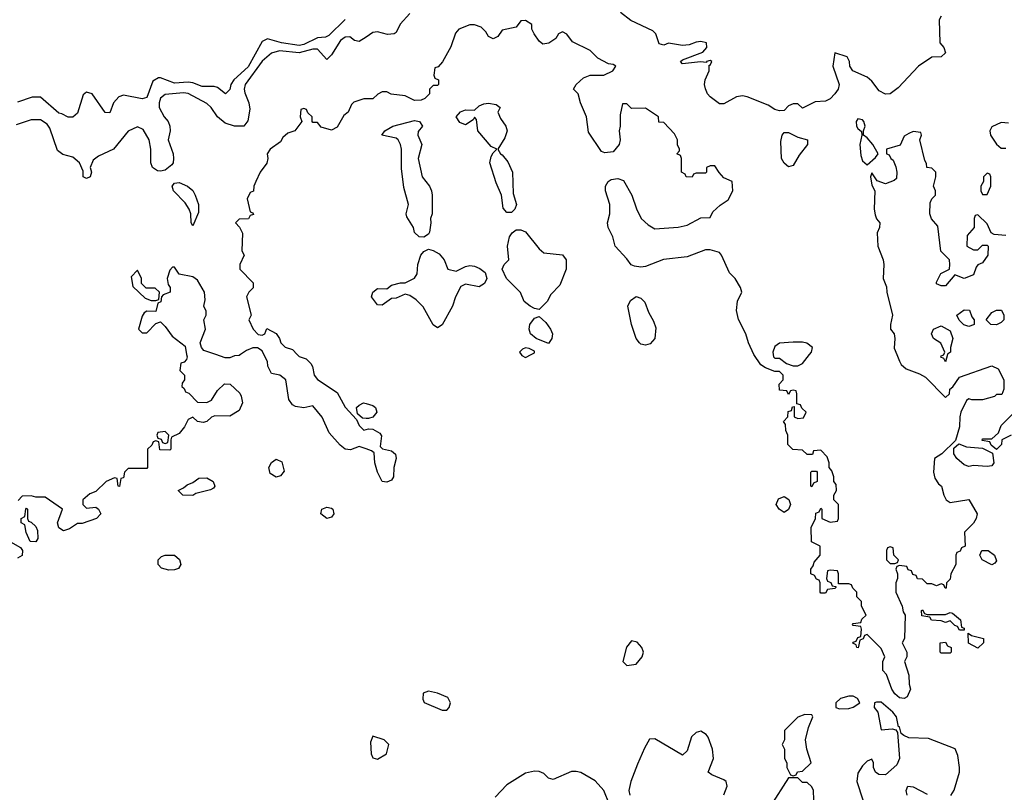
# Model space of a CAD drawing. Header units: inches. Extents: x 2380249 to 2585472, y 382747 to 546448.
# Tile 349 of 626: x 2558500 to 2562764, y 418103 to 421451. Entities that reach past the tile are written whole.
import ezdxf

# ---------------------------------------------------------------- set-up
doc = ezdxf.new("R2010")
doc.units = ezdxf.units.IN
doc.header["$MEASUREMENT"] = 0
for name, color, linetype in [('C5451', 7, 'Continuous'), ('C5452', 7, 'Continuous'), ('C5461', 7, 'Continuous'), ('C5462', 7, 'Continuous')]:
    doc.layers.add(name, color=color, linetype=linetype)

msp = doc.modelspace()

# ---------------------------------------------------------------- linework, layer by layer
at = {"layer": 'C5451', "color": 4, "elevation": 32}
for points in [[(2559222.8, 420000), (2559224.7, 419990), (2559222, 419978), (2559212.7, 419967.3), (2559198, 419962), (2559194, 419930), (2559214, 419910), (2559214, 419890), (2559203.6, 419876.4), (2559202, 419862), (2559212.7, 419852.7), (2559218, 419838), (2559232.7, 419832.7), (2559270, 419794), (2559310, 419792), (2559330, 419802), (2559356.4, 419843.6), (2559387.3, 419872.7), (2559411.6, 419871.6), (2559452.7, 419832.7), (2559459.6, 419819.6), (2559464.7, 419790), (2559450, 419758), (2559410, 419733.2), (2559345.4, 419734.6), (2559330, 419728.7), (2559310.7, 419709.3), (2559294.4, 419705.6), (2559269.3, 419709.3), (2559250, 419728), (2559230, 419718), (2559213.4, 419686.6), (2559190, 419658), (2559158, 419642), (2559154, 419630), (2559154, 419590), (2559150, 419586), (2559107.3, 419587.3), (2559102, 419622), (2559090, 419626), (2559078, 419622), (2559072.7, 419607.3), (2559054, 419590), (2559054, 419510), (2559050, 419506), (2558970, 419506), (2558954, 419490), (2558950, 419466), (2558938, 419462), (2558932.7, 419427.3), (2558926, 419430), (2558922, 419462), (2558910, 419466), (2558874, 419450), (2558830, 419406), (2558803.6, 419396.4), (2558774, 419370), (2558774, 419350), (2558790, 419334), (2558830, 419338), (2558842, 419330), (2558851, 419310), (2558832, 419290), (2558770, 419268), (2558750, 419268), (2558715.3, 419244.7), (2558690, 419235.3), (2558669.1, 419249.1), (2558664, 419270), (2558686, 419330), (2558610, 419382), (2558570, 419382), (2558550, 419388), (2558510, 419386), (2558492.7, 419367.3)], [(2559456.6, 420000), (2559450, 419995.3), (2559430, 419994), (2559410, 419986), (2559390, 419986), (2559349.7, 420000)], [(2560000, 419591), (2559970, 419601.2), (2559932.7, 419587.3), (2559910, 419589.5), (2559887.6, 419607.6), (2559840.9, 419660.9), (2559810, 419728.7), (2559770, 419778), (2559730, 419768.7), (2559694, 419774), (2559681.2, 419781.2), (2559665.2, 419805.2), (2559653.2, 419890), (2559626, 419910), (2559590, 419918), (2559574, 419950), (2559572.7, 419970), (2559557.9, 420000)], [(2559702.1, 420000), (2559710, 419991.3), (2559740.7, 419980.7), (2559760.7, 419960.7), (2559767.7, 419947.7), (2559774.8, 419910), (2559790, 419891), (2559874.8, 419834.8), (2559910, 419771.3), (2559958.8, 419718.8), (2559970, 419692), (2559990, 419672), (2560000, 419675)], [(2560000, 419722.8), (2559984, 419724), (2559963.1, 419743.1), (2559959, 419770), (2559970, 419781), (2559989.6, 419790.4), (2560000, 419787.4)], [(2558450, 419194), (2558503.6, 419163.6), (2558512, 419150), (2558511, 419129), (2558490, 419118)]]:
    msp.add_lwpolyline(points, dxfattribs=at)
for points in [[(2559130, 419666), (2559098, 419662), (2559094, 419650), (2559098, 419638), (2559112.7, 419632.7), (2559118, 419618), (2559130, 419614), (2559142, 419618), (2559146, 419650)], [(2559610, 419469), (2559584.5, 419484.5), (2559579.3, 419510), (2559590, 419531.3), (2559610, 419546.8), (2559635.5, 419535.5), (2559646, 419494), (2559630, 419474)], [(2559250, 419389), (2559206, 419390), (2559186, 419410), (2559210, 419422), (2559224.7, 419435.3), (2559250, 419444.7), (2559275.3, 419464.7), (2559310, 419466), (2559338, 419450), (2559344.7, 419430), (2559338.8, 419421.2), (2559326.4, 419413.6), (2559262.8, 419397.2)], [(2558570, 419188), (2558546, 419190), (2558528.4, 419228.4), (2558522, 419262), (2558506, 419270), (2558506, 419290), (2558522, 419298), (2558526, 419330), (2558530, 419334), (2558534, 419330), (2558534, 419290), (2558538, 419278), (2558550, 419274), (2558570, 419254), (2558576.9, 419236.9), (2558578, 419202)], [(2559830, 419289.2), (2559804, 419310), (2559808.7, 419330), (2559830, 419338.8), (2559850, 419334.8), (2559856, 419330), (2559861, 419310), (2559850, 419295.3)], [(2559145.6, 419065.6), (2559114.8, 419074.8), (2559099, 419090), (2559099, 419110), (2559114.8, 419125.2), (2559129.3, 419130.7), (2559170.4, 419130.4), (2559192.2, 419112.2), (2559197.3, 419090), (2559187.7, 419072.3), (2559170, 419066.6)]]:
    msp.add_lwpolyline(points, close=True, dxfattribs=at)
at = {"layer": 'C5452', "color": 4}
for points, elevation in [([(2559910, 421451.5), (2559838.2, 421381.8), (2559824.6, 421375.4), (2559790, 421372.2), (2559730, 421344), (2559710, 421339.4), (2559634, 421350), (2559572.7, 421367.3), (2559550, 421356), (2559490, 421246.3), (2559427.7, 421190), (2559414.4, 421170), (2559410, 421148), (2559390.7, 421129.3), (2559356.6, 421156.6), (2559341.6, 421161.6), (2559290, 421161.6), (2559250, 421176.9), (2559230, 421179.7), (2559170, 421175.4), (2559110, 421199.3), (2559101.4, 421198.6), (2559075.9, 421184.1), (2559050, 421114), (2559030, 421108.7), (2558950, 421124), (2558930, 421117.2), (2558906.8, 421090), (2558890, 421048), (2558870, 421048.7), (2558814, 421130), (2558790, 421137.2), (2558775.3, 421124.7), (2558750, 421046), (2558730, 421028), (2558710, 421028), (2558683.1, 421043.1), (2558670, 421045.2), (2558590, 421115.3), (2558554.6, 421114.6), (2558490, 421094)], 24), ([(2560000, 421375.8), (2559970, 421356), (2559950, 421361.2), (2559930, 421376), (2559910, 421374.5), (2559890, 421360.7), (2559850, 421298), (2559830, 421278), (2559790, 421323), (2559770, 421323.5), (2559710, 421307.1), (2559624.7, 421315.3), (2559590, 421305.6), (2559550, 421271.2), (2559476.5, 421170), (2559471.9, 421150), (2559474.4, 421134.4), (2559492.2, 421090), (2559497.1, 421062.9), (2559488, 421012), (2559470, 420989.2), (2559430, 420989.5), (2559390, 421002), (2559357, 421030), (2559329.6, 421070), (2559310, 421087.6), (2559230, 421131), (2559210, 421134.2), (2559130, 421127.3), (2559109.2, 421110.8), (2559103.6, 421090), (2559104.6, 421070), (2559125.3, 421030), (2559142.4, 421010), (2559150.4, 420990), (2559152.2, 420970), (2559143.1, 420930), (2559164, 420870), (2559166.5, 420850), (2559164.6, 420830), (2559158.7, 420821.3), (2559130, 420799.1), (2559110, 420794.5), (2559096.6, 420796.6), (2559075.1, 420810), (2559068.4, 420830), (2559068.4, 420890), (2559061.2, 420930), (2559035.3, 420975.3), (2559010, 420987), (2558970, 420967.3), (2558906, 420890), (2558840.6, 420859.4), (2558818.4, 420841.6), (2558804.7, 420810), (2558810.4, 420790.4), (2558804.7, 420770), (2558790, 420762.7), (2558775.3, 420770), (2558774.6, 420794.6), (2558759, 420830), (2558730, 420854.5), (2558687, 420867), (2558663.5, 420883.5), (2558630, 420981.2), (2558618.8, 420998.8), (2558590, 421016.9), (2558550, 421016.4), (2558484.8, 420995.2)], 28), ([(2560000, 421108), (2559990, 421108), (2559946.4, 421093.6), (2559936.9, 421083.1), (2559922, 421050), (2559904, 421036), (2559875.1, 420984.9), (2559850, 420972.7), (2559805.2, 420985.2), (2559790, 421006), (2559770, 421006), (2559766, 421010), (2559766, 421030), (2559747.3, 421047.3), (2559742, 421062), (2559730, 421066), (2559718, 421062), (2559714, 421030), (2559722, 421010), (2559691.3, 420970), (2559661.4, 420958.6), (2559639.8, 420940.2), (2559630, 420922), (2559584.7, 420890), (2559571, 420870), (2559574.8, 420850), (2559570.9, 420829.1), (2559542, 420790), (2559522, 420750), (2559514, 420730), (2559512.7, 420707.3), (2559498, 420702), (2559485.4, 420674.6), (2559498, 420618), (2559510, 420614), (2559512.7, 420607.3), (2559498, 420602), (2559491.6, 420588.4), (2559450, 420586), (2559434, 420570), (2559452, 420552), (2559465.4, 420525.4), (2559462, 420450), (2559472, 420430), (2559454, 420390), (2559454, 420370), (2559511.3, 420310), (2559510.9, 420289.1), (2559492, 420270), (2559482, 420250), (2559502, 420170), (2559492, 420150), (2559510.8, 420110), (2559532.9, 420087.1), (2559550, 420084), (2559562, 420090), (2559570, 420112), (2559610, 420091.3), (2559624.7, 420070), (2559631.2, 420051.1), (2559650, 420032), (2559682, 420022), (2559702.1, 420000)], 32), ([(2559349.7, 420000), (2559298, 420018), (2559288, 420030), (2559282, 420050), (2559304, 420110), (2559298, 420150), (2559308, 420170), (2559307.3, 420187.3), (2559298, 420210), (2559303.1, 420236.9), (2559300.7, 420270), (2559270, 420321.6), (2559250, 420336.2), (2559190, 420348), (2559170, 420378), (2559162, 420378), (2559150, 420366), (2559138, 420330), (2559143.6, 420303.6), (2559151.2, 420291.1), (2559152, 420270), (2559122, 420258), (2559114, 420250), (2559111.6, 420228.4), (2559098, 420222), (2559090, 420186), (2559050, 420188), (2559039.6, 420180.4), (2559030, 420166), (2559014, 420110), (2559030, 420094), (2559050, 420094), (2559090, 420134), (2559110, 420142), (2559130, 420122), (2559159.8, 420079.8), (2559216, 420036), (2559222.8, 420000)], 32), ([(2559557.9, 420000), (2559550, 420016), (2559530, 420029.3), (2559510, 420029.2), (2559482, 420018), (2559456.6, 420000)], 32)]:
    msp.add_lwpolyline(points, dxfattribs=dict(at, elevation=elevation))
for points, elevation in [([(2559250, 420558), (2559242, 420570), (2559241.2, 420610), (2559234, 420630), (2559217.1, 420657.1), (2559166.3, 420710), (2559160.5, 420730), (2559170, 420743), (2559190, 420744.9), (2559227.3, 420730), (2559250.2, 420710.2), (2559260.4, 420690), (2559274.8, 420650), (2559274.8, 420614.8)], 28), ([(2559010, 420366), (2558982.8, 420337.2), (2558990, 420294), (2559043.6, 420243.6), (2559070, 420234), (2559090, 420234), (2559102, 420238), (2559106, 420270), (2559087.3, 420287.3), (2559047.3, 420287.3), (2559028, 420308), (2559028, 420330)], 32)]:
    msp.add_lwpolyline(points, close=True, dxfattribs=dict(at, elevation=elevation))
at = {"layer": 'C5461', "color": 4}
for points, elevation in [([(2560671.8, 420000), (2560675.2, 419995.2), (2560690, 419987), (2560715.6, 420000)], 36), ([(2562298.8, 420000), (2562310.5, 419970.5), (2562317.3, 419957.3), (2562338.5, 419938.5), (2562396.7, 419916.7), (2562422, 419902), (2562510, 419814), (2562526, 419830), (2562528, 419850), (2562540.4, 419859.6), (2562570, 419902), (2562710, 419951.3), (2562738, 419938), (2562762, 419890), (2562762, 419850), (2562752.7, 419827.3), (2562730, 419826), (2562722, 419818), (2562670, 419804), (2562624, 419804), (2562610, 419808), (2562599.6, 419800.4), (2562576, 419750), (2562570.8, 419729.2), (2562570, 419686), (2562552.7, 419627.3), (2562494, 419570), (2562462, 419550), (2562458, 419490), (2562463.6, 419463.6), (2562479.6, 419439.6), (2562492, 419430), (2562502, 419390), (2562512, 419370), (2562530, 419358), (2562610, 419372), (2562646, 419310), (2562642.8, 419290), (2562630.6, 419269.4), (2562592, 419230), (2562594, 419170), (2562578, 419162), (2562572.7, 419147.3), (2562558, 419142), (2562554, 419130), (2562554, 419090), (2562532, 419050), (2562530, 419026), (2562514, 419010), (2562512.7, 418987.3), (2562507.3, 418987.3), (2562502, 419002), (2562490, 419006), (2562470, 418998), (2562450, 419006), (2562430, 419006), (2562410, 419026), (2562388.4, 419028.4), (2562382, 419042), (2562367.3, 419047.3), (2562362, 419062), (2562347.3, 419067.3), (2562342, 419082), (2562310, 419086), (2562298, 419082), (2562294, 419070), (2562302, 419050), (2562302, 419030), (2562294, 419010), (2562294, 418970), (2562322, 418910), (2562325.4, 418885.4), (2562334, 418870), (2562332, 418770), (2562322, 418750), (2562342, 418710), (2562342, 418690), (2562332, 418670), (2562351.2, 418611.1), (2562351.6, 418571.6), (2562358, 418550), (2562342.8, 418517.2), (2562330.5, 418509.5), (2562310, 418512.7), (2562289.6, 418530), (2562277, 418550), (2562253.2, 418613.2), (2562238, 418630), (2562238, 418670), (2562246, 418690), (2562230, 418726), (2562170, 418786), (2562158, 418782), (2562152.7, 418767.3), (2562138, 418762), (2562131.6, 418728.4), (2562126, 418730), (2562122, 418742), (2562108.4, 418748.4), (2562110, 418754), (2562122, 418758), (2562130, 418774), (2562142, 418778), (2562146, 418810), (2562142, 418822), (2562110, 418826), (2562106, 418830), (2562110, 418834), (2562142, 418838), (2562147.3, 418852.7), (2562166, 418870), (2562146, 418910), (2562146, 418930), (2562126, 418950), (2562126, 418970), (2562107.3, 418987.3), (2562102, 419002), (2562090, 419006), (2562046, 419006), (2562046, 419050), (2562042, 419062), (2562010, 419066), (2561998, 419062), (2561994, 419030), (2561998, 419018), (2562012.7, 419012.7), (2562018, 418998), (2562034, 418994), (2562034, 418990), (2562030, 418986), (2561998, 418982), (2561990, 418966), (2561970, 418966), (2561966, 418970), (2561966, 419010), (2561962, 419022), (2561950, 419026), (2561942, 419042), (2561926, 419050), (2561926, 419070), (2561936.4, 419083.6), (2561940.4, 419099.6), (2561966, 419130), (2561966, 419170), (2561928.4, 419188.4), (2561928, 419250), (2561946, 419290), (2561947.3, 419312.7), (2561962, 419318), (2561970, 419334), (2561974, 419330), (2561974, 419290), (2562010, 419274), (2562042, 419278), (2562046, 419290), (2562046, 419350), (2562026, 419370), (2562026, 419390), (2562038, 419410), (2562036.4, 419436.4), (2562026, 419450), (2562026, 419470), (2562016.4, 419496.4), (2562006, 419510), (2562006, 419530), (2561996.4, 419556.4), (2561970, 419586), (2561938, 419582), (2561932.7, 419567.3), (2561910, 419566), (2561890, 419586), (2561848.4, 419588.4), (2561826, 419610), (2561826, 419650), (2561818, 419670), (2561816.4, 419696.4), (2561808, 419710), (2561826, 419730), (2561827.3, 419752.7), (2561842, 419758), (2561847.3, 419772.7), (2561854, 419774), (2561854, 419730), (2561870, 419722), (2561894.6, 419725.4), (2561906, 419750), (2561887.3, 419767.3), (2561882, 419782), (2561866, 419786), (2561866, 419830), (2561862, 419842), (2561850, 419846), (2561838, 419842), (2561830, 419826), (2561822, 419842), (2561790, 419846), (2561788.4, 419871.6), (2561806, 419890), (2561806, 419910), (2561790, 419926), (2561770, 419926), (2561730, 419942), (2561710, 419955.3), (2561679.5, 419999.5), (2561679.3, 420000)], 32), ([(2561762.8, 420000), (2561764.7, 419990), (2561770, 419984.7), (2561790, 419984.7), (2561821, 419961), (2561850, 419950.7), (2561870, 419950.8), (2561890, 419961), (2561920.8, 420000)], 32), ([(2562517.5, 420000), (2562510, 419968), (2562502, 419982), (2562488.8, 419988.9), (2562490, 419994), (2562502, 419998), (2562502.7, 420000)], 32), ([(2560000, 419787.4), (2560030, 419778.8), (2560041, 419770), (2560046, 419750), (2560030, 419728.7), (2560010, 419722), (2560000, 419722.8)], 32), ([(2562794, 419650), (2562754, 419630), (2562752, 419610), (2562730, 419588), (2562707.3, 419607.3), (2562702, 419622), (2562668, 419628), (2562670, 419634), (2562710, 419634), (2562739, 419661), (2562750, 419692), (2562808, 419750)], 32), ([(2560000, 419675), (2560010, 419678), (2560030, 419676), (2560059.3, 419659.3), (2560067.1, 419647.1), (2560061, 419601), (2560070.9, 419590.9), (2560110, 419582.8), (2560127.5, 419567.5), (2560130.7, 419550), (2560120.7, 419510), (2560118.8, 419470), (2560110, 419455.3), (2560090, 419446.6), (2560069.2, 419450), (2560049.3, 419490), (2560038.4, 419530), (2560034.6, 419574.6), (2560023.1, 419583.1), (2560000, 419591)], 32), ([(2562531.7, 418088.3), (2562547.3, 418112.7), (2562569.5, 418190), (2562569.6, 418210), (2562562.9, 418262.9), (2562551.5, 418291.5), (2562435.9, 418335.9), (2562350, 418339.3), (2562328.4, 418348.4), (2562318, 418358), (2562310, 418386), (2562306, 418386), (2562297.2, 418430), (2562281.2, 418450), (2562230, 418492.7), (2562210, 418494), (2562202, 418490), (2562201, 418470), (2562216, 418450), (2562230, 418374), (2562278, 418378), (2562294, 418374), (2562302, 418362), (2562310, 418248.7), (2562298, 418222), (2562250, 418178), (2562220.4, 418180.4), (2562206, 418190), (2562198, 418210), (2562198, 418230), (2562190, 418246), (2562170, 418238), (2562150, 418218), (2562130, 418186), (2562126, 418150), (2562151.3, 418070)], 36), ([(2561550, 418092), (2561564, 418130), (2561559, 418150), (2561550, 418157.2), (2561498, 418178), (2561482, 418190), (2561504.5, 418250), (2561499.6, 418290), (2561481.3, 418341.3), (2561472.8, 418352.8), (2561450, 418367.3), (2561430, 418362), (2561410, 418342.7), (2561390, 418282), (2561370, 418264), (2561250, 418334), (2561227.5, 418332.5), (2561205.8, 418294.2), (2561175.9, 418224.1), (2561146.8, 418150), (2561138, 418110), (2561142, 418090)], 36), ([(2561054, 418050), (2561029, 418110), (2560992.1, 418152.1), (2560930, 418188.7), (2560910, 418193.2), (2560890, 418192.7), (2560810, 418159), (2560790, 418164), (2560770, 418184), (2560750, 418192.7), (2560730, 418195.1), (2560690, 418186), (2560610, 418135.3), (2560558.5, 418081.5)], 36), ([(2561939, 418070), (2561938, 418110), (2561930, 418126), (2561910, 418146), (2561890, 418146), (2561870, 418166), (2561830, 418166), (2561750, 418042)], 36), ([(2562342.7, 418090), (2562339, 418110), (2562346, 418130), (2562370, 418126.8), (2562430, 418094.9)], 36)]:
    msp.add_lwpolyline(points, dxfattribs=dict(at, elevation=elevation))
for points, elevation in [([(2562690, 419514), (2562630, 419519), (2562610, 419515.3), (2562590, 419522), (2562558, 419550), (2562546, 419570), (2562546, 419594), (2562567.3, 419612.7), (2562599.6, 419599.6), (2562670, 419594), (2562712.7, 419572.7), (2562718, 419530), (2562710, 419518)], 32), ([(2561930, 419426), (2561926, 419430), (2561926, 419490), (2561930, 419494), (2561950, 419494), (2561954, 419490), (2561954, 419450), (2561938, 419442)], 32), ([(2561810, 419315.3), (2561788.7, 419330), (2561775.3, 419350), (2561785.6, 419374.4), (2561810, 419384.7), (2561831.2, 419371.1), (2561838, 419350), (2561830, 419328)], 32), ([(2562270, 419166), (2562258, 419162), (2562254, 419150), (2562254, 419110), (2562270, 419094), (2562290, 419094), (2562302, 419098), (2562306, 419110), (2562286, 419130), (2562282, 419162)], 32), ([(2562710, 419089.2), (2562668, 419110), (2562658, 419130), (2562666, 419150), (2562694, 419150), (2562722, 419130), (2562730, 419106), (2562723.6, 419096.4)], 32), ([(2562430, 418874), (2562510, 418874), (2562530, 418882), (2562539.6, 418879.6), (2562574, 418850), (2562578, 418818), (2562590, 418814), (2562590, 418806), (2562570, 418806), (2562562, 418822), (2562550, 418826), (2562530, 418846), (2562510, 418838), (2562490, 418846), (2562448.4, 418848.4), (2562442, 418862), (2562407.3, 418867.3), (2562406, 418890), (2562410, 418894), (2562418, 418878)], 32), ([(2562650, 418728), (2562608.4, 418748.4), (2562607.3, 418792.7), (2562622, 418782), (2562674, 418770), (2562674, 418750)], 32), ([(2561150, 418759), (2561128.4, 418731.6), (2561112, 418670), (2561130, 418652), (2561170, 418658), (2561195.3, 418690), (2561202, 418710), (2561194, 418730), (2561173.8, 418753.8)], 36), ([(2562490, 418706), (2562486, 418710), (2562486, 418750), (2562510, 418754), (2562518, 418738), (2562534, 418730), (2562534, 418710), (2562530, 418706)], 32), ([(2560270, 418541.2), (2560247.5, 418532.5), (2560246, 418506), (2560251.6, 418491.6), (2560330, 418458.8), (2560350, 418458.8), (2560359.3, 418470), (2560365.2, 418490), (2560353.6, 418513.6), (2560310, 418532.3)], 36), ([(2562110, 418519), (2562090, 418519), (2562054, 418510), (2562034, 418490), (2562034, 418470), (2562050, 418464.7), (2562090, 418466), (2562110, 418471.3), (2562138, 418490), (2562128, 418510)], 36), ([(2561899.6, 418440.4), (2561870, 418428), (2561812, 418370), (2561812, 418330), (2561802, 418310), (2561812, 418290), (2561812, 418250), (2561822, 418230), (2561822, 418210), (2561838, 418178), (2561850, 418174), (2561862, 418178), (2561868.4, 418191.6), (2561890, 418194), (2561928, 418230), (2561909.3, 418289.3), (2561903.7, 418330), (2561915.9, 418384.1), (2561935.3, 418430), (2561930, 418438)], 36), ([(2560030, 418346), (2560019.6, 418320.4), (2560022.8, 418270), (2560030, 418252), (2560050, 418246.8), (2560088.7, 418270), (2560098, 418310), (2560078, 418330)], 36)]:
    msp.add_lwpolyline(points, close=True, dxfattribs=dict(at, elevation=elevation))
at = {"layer": 'C5462', "color": 4}
for points, elevation in [([(2560190, 421478), (2560148.1, 421431.9), (2560130, 421395.3), (2560122, 421390), (2560093, 421387), (2560050, 421398.4), (2560030, 421395.6), (2560000, 421375.8)], 28), ([(2562490, 421466), (2562482, 421450), (2562484.7, 421350), (2562502, 421330), (2562510, 421308), (2562490.6, 421289.4), (2562450, 421288.7), (2562392, 421250), (2562304.9, 421155.1), (2562270, 421129), (2562250, 421128.7), (2562222, 421142), (2562190, 421184), (2562170, 421201.2), (2562108, 421230), (2562095.3, 421250), (2562094, 421270), (2562084, 421290), (2562030, 421308), (2562022, 421250), (2562048.4, 421170), (2562043.8, 421150), (2562030, 421129.2), (2562010, 421108.7), (2561990, 421098), (2561945.4, 421094.6), (2561890, 421068), (2561870, 421086), (2561850, 421086), (2561830, 421078), (2561810, 421058), (2561790, 421055.3), (2561770, 421062), (2561741.2, 421081.2), (2561650, 421117.2), (2561630, 421121.2), (2561603.5, 421116.5), (2561550, 421086), (2561530, 421086), (2561490, 421116), (2561478, 421130), (2561469.3, 421150.7), (2561466, 421170), (2561469, 421191), (2561486, 421230), (2561486, 421254), (2561490, 421254), (2561498, 421270), (2561490, 421274), (2561474, 421270), (2561474, 421266), (2561448, 421268), (2561370, 421259), (2561361.2, 421270), (2561370, 421277.3), (2561458, 421310), (2561475.3, 421330), (2561474, 421350), (2561450, 421356.2), (2561430, 421353.6), (2561398.7, 421341.3), (2561370, 421339.7), (2561310.4, 421349.6), (2561290, 421340.9), (2561270, 421346), (2561255.3, 421390), (2561242, 421402), (2561146.8, 421446.8), (2561102, 421482)], 28), ([(2561679.3, 420000), (2561656, 420050), (2561644, 420090), (2561612.3, 420152.3), (2561604, 420190), (2561608.8, 420231.1), (2561628, 420270), (2561622, 420290), (2561598, 420330), (2561573.6, 420353.6), (2561539, 420430), (2561530, 420442), (2561490, 420454), (2561470, 420453.2), (2561390, 420424), (2561287.7, 420412.3), (2561210, 420382), (2561190, 420379), (2561163.1, 420383.1), (2561148.7, 420388.7), (2561130, 420415.3), (2561079, 420470), (2561069, 420510), (2561049, 420550), (2561045.2, 420570), (2561056, 420610), (2561056, 420650), (2561037.2, 420710), (2561037.2, 420730), (2561048.7, 420750), (2561062, 420758), (2561090, 420762.8), (2561114.4, 420754.4), (2561151.3, 420690), (2561171.2, 420631.1), (2561192, 420590), (2561222, 420562), (2561250, 420544.7), (2561351.6, 420551.6), (2561390, 420561), (2561450, 420592), (2561490, 420594), (2561502, 420618), (2561533.2, 420646.8), (2561568, 420670), (2561588, 420710), (2561586, 420750), (2561550, 420766), (2561528.7, 420788.7), (2561510, 420818), (2561490, 420818), (2561474, 420810), (2561474, 420790), (2561470, 420786), (2561430, 420786), (2561418, 420782), (2561411.6, 420768.4), (2561386, 420770), (2561382, 420782), (2561366, 420790), (2561366, 420850), (2561362, 420862), (2561346, 420870), (2561358, 420882), (2561358, 420890), (2561348, 420908), (2561348, 420930), (2561336.4, 420956.4), (2561290, 421006), (2561267.3, 421007.3), (2561266, 421030), (2561210, 421068), (2561150, 421066), (2561130, 421086), (2561110, 421086), (2561101, 421039), (2561101, 420990), (2561096, 420970), (2561101, 420930), (2561096, 420910), (2561070, 420879), (2561033.6, 420873.6), (2561020.2, 420880.2), (2560963.7, 420963.7), (2560954, 421030), (2560929, 421090), (2560919, 421130), (2560898, 421150), (2560909.5, 421170.5), (2560941.3, 421198.7), (2560970, 421210.8), (2561030, 421210.8), (2561068, 421230), (2561082, 421250), (2561070, 421257.2), (2561050, 421259), (2561004, 421284), (2560970, 421318), (2560894.6, 421354.6), (2560870, 421388), (2560850, 421398), (2560834, 421390), (2560822, 421370), (2560790.9, 421349.1), (2560765.2, 421345.2), (2560750, 421358), (2560728, 421390), (2560718, 421410), (2560718, 421430), (2560690, 421448), (2560670, 421446), (2560650, 421418), (2560590, 421406), (2560570, 421378), (2560550, 421368), (2560530, 421378), (2560518, 421398), (2560498, 421418), (2560470, 421428.7), (2560450, 421428.7), (2560402, 421410), (2560387.1, 421392.9), (2560366.4, 421333.6), (2560331.6, 421268.4), (2560312.7, 421247.3), (2560298, 421242), (2560294, 421210), (2560298, 421198), (2560314, 421190), (2560314, 421170), (2560310, 421166), (2560290, 421166), (2560274, 421150), (2560274, 421130), (2560254, 421110), (2560238, 421102), (2560210, 421101.2), (2560170, 421121.2), (2560108.8, 421128.9), (2560090, 421138), (2560070, 421138), (2560051.6, 421128.4), (2560030, 421108), (2560000, 421108)], 32), ([(2562782, 421002), (2562750, 421006), (2562710, 420986), (2562702, 420970), (2562704.7, 420950), (2562730, 420912), (2562750, 420894), (2562770, 420894)], 32), ([(2562770, 420515.3), (2562720.4, 420520.4), (2562707.3, 420527.3), (2562690, 420566), (2562650, 420606), (2562638, 420602), (2562634, 420590), (2562634, 420550), (2562603.6, 420516.4), (2562602, 420470), (2562630, 420454), (2562650, 420454), (2562670, 420474), (2562690, 420474), (2562694, 420470), (2562692, 420430), (2562670, 420398), (2562650, 420388), (2562642, 420378), (2562630, 420346), (2562590, 420328.7), (2562550, 420346), (2562510, 420298), (2562490, 420298), (2562470, 420306), (2562470, 420314), (2562489, 420351), (2562526, 420370), (2562528, 420390), (2562526, 420410), (2562488.4, 420448.4), (2562476.4, 420556.4), (2562448.4, 420588.4), (2562442, 420610), (2562443.1, 420656.9), (2562450, 420674), (2562466, 420690), (2562466, 420710), (2562458, 420730), (2562468, 420770), (2562468, 420790), (2562450, 420808), (2562428, 420810), (2562427.3, 420827.3), (2562420.4, 420840.4), (2562398, 420930), (2562406, 420950), (2562402, 420962), (2562370, 420966), (2562350, 420958), (2562330, 420946), (2562312.7, 420907.3), (2562254, 420890), (2562254, 420870), (2562264.7, 420864.7), (2562272, 420850), (2562282, 420842), (2562293.7, 420813.7), (2562298.8, 420790), (2562296.9, 420763.1), (2562286.4, 420753.6), (2562250, 420739), (2562213.2, 420753.2), (2562190, 420788), (2562184, 420770), (2562190, 420734), (2562204, 420710), (2562200.7, 420630), (2562205.2, 420605.2), (2562210, 420587.3), (2562224.9, 420570), (2562222.8, 420550), (2562213.4, 420526.6), (2562216.4, 420470), (2562238.8, 420410), (2562242.6, 420390), (2562239.3, 420330), (2562253.5, 420293.5), (2562254.9, 420270), (2562280.4, 420170), (2562270.8, 420130), (2562270.8, 420110), (2562286.8, 420090), (2562290.6, 420070), (2562287.7, 420027.7), (2562298.8, 420000)], 32), ([(2562502.7, 420000), (2562506, 420010), (2562488.8, 420048.9), (2562458, 420070), (2562449, 420090), (2562458, 420110), (2562490, 420124.7), (2562530, 420102), (2562541, 420070), (2562531.3, 420030), (2562531.3, 420010), (2562518, 420002), (2562517.5, 420000)], 32), ([(2561920.8, 420000), (2561928.7, 420010), (2561934, 420030), (2561909.2, 420049.2), (2561890, 420054), (2561850, 420054), (2561790, 420048.7), (2561770, 420035.3), (2561761, 420010), (2561762.8, 420000)], 32), ([(2560715.6, 420000), (2560730, 420007.3), (2560730, 420014), (2560706.6, 420026.6), (2560690, 420029.4), (2560677.1, 420022.9), (2560664.9, 420010), (2560671.8, 420000)], 36)]:
    msp.add_lwpolyline(points, dxfattribs=dict(at, elevation=elevation))
for points, elevation in [([(2560610, 420615.3), (2560593.6, 420633.6), (2560586, 420690), (2560563.3, 420743.3), (2560536, 420830), (2560542, 420858), (2560550, 420874), (2560566, 420890), (2560542, 420902), (2560484, 420970), (2560478, 421018), (2560470, 421028), (2560463.5, 421016.5), (2560430, 420996), (2560405.6, 421005.6), (2560389.5, 421030), (2560408.4, 421051.6), (2560430, 421060.3), (2560470, 421058.8), (2560490, 421077.1), (2560510, 421086), (2560530, 421088.5), (2560563, 421083), (2560581, 421070), (2560570.8, 421050), (2560582.5, 421022.5), (2560604.7, 420990), (2560611.3, 420970), (2560601.4, 420938.6), (2560571.3, 420890), (2560582, 420870), (2560590, 420866), (2560614.6, 420834.6), (2560634, 420790), (2560637.3, 420697.3), (2560650.8, 420650), (2560644.7, 420630), (2560630, 420615.3)], 32), ([(2560250, 420509), (2560229.4, 420509.4), (2560209.4, 420529.4), (2560205.2, 420550), (2560176.5, 420596.5), (2560173.2, 420610), (2560184, 420650), (2560163.2, 420723.2), (2560154, 420806), (2560154, 420890), (2560148.7, 420910), (2560139, 420930), (2560130, 420937.2), (2560069, 420950), (2560082, 420970), (2560115.3, 420990), (2560210, 421013.4), (2560231.3, 421010), (2560244.7, 420990), (2560226, 420966), (2560224.7, 420950), (2560242, 420910), (2560226, 420850), (2560242.8, 420770), (2560274.8, 420730), (2560284, 420710), (2560286.8, 420690), (2560286.8, 420610), (2560278.8, 420590), (2560280.7, 420570), (2560274.8, 420530), (2560270, 420522)], 32), ([(2562130, 421021.2), (2562122, 421010), (2562123.8, 420990), (2562130, 420978.8), (2562146, 420966), (2562146.8, 420950), (2562137.8, 420910), (2562142.2, 420862.2), (2562150, 420838.8), (2562170, 420822), (2562206.3, 420853.7), (2562218, 420870), (2562195.1, 420910), (2562170, 420939.3), (2562154, 420950), (2562154, 420970), (2562161.2, 420990), (2562155.1, 421010), (2562150, 421017.2)], 32), ([(2561830, 420813.2), (2561810, 420829.2), (2561799.5, 420850), (2561796.5, 420923.5), (2561802, 420950), (2561810, 420962), (2561830, 420962), (2561870, 420942), (2561912, 420930), (2561911.3, 420910), (2561875.9, 420864.1), (2561850, 420819)], 28), ([(2562690, 420786), (2562674, 420770), (2562674, 420750), (2562662, 420730), (2562662, 420710), (2562670, 420694), (2562690, 420694), (2562706, 420730), (2562706, 420770), (2562702, 420782)], 32), ([(2560750, 420195.3), (2560730, 420199), (2560710, 420209.2), (2560684, 420230), (2560668.8, 420268.9), (2560608.7, 420330), (2560588.7, 420370), (2560598, 420390), (2560618, 420410), (2560613.2, 420470), (2560621.2, 420510), (2560632.5, 420527.5), (2560650, 420541), (2560670, 420541), (2560690, 420531.3), (2560750, 420458), (2560770, 420441), (2560850, 420431.3), (2560866, 420410), (2560866, 420370), (2560839.8, 420300.2), (2560799.6, 420260.4), (2560784.7, 420230)], 32), ([(2560390, 420361), (2560430, 420381), (2560450, 420386), (2560470, 420382.8), (2560493.2, 420373.2), (2560515.5, 420355.5), (2560522.8, 420330), (2560512.8, 420307.2), (2560490, 420292.7), (2560430, 420305.2), (2560410, 420294), (2560387.3, 420250), (2560374.8, 420210), (2560330, 420128), (2560310, 420115.3), (2560290, 420128.7), (2560246.8, 420206.8), (2560216.6, 420236.6), (2560190, 420255.3), (2560170, 420262), (2560130, 420244), (2560110, 420242), (2560070, 420214), (2560050, 420215.3), (2560024, 420250), (2560029.4, 420270.6), (2560050, 420286), (2560090, 420284.7), (2560110, 420301), (2560149.1, 420310.9), (2560170, 420311.3), (2560209.1, 420330.9), (2560222, 420350), (2560224, 420390), (2560237.2, 420430), (2560250, 420446), (2560270, 420456), (2560290.7, 420450.7), (2560315.9, 420435.9), (2560338, 420410), (2560354, 420370)], 32), ([(2561210, 420040.7), (2561190, 420044.5), (2561183.7, 420050), (2561169.4, 420070), (2561149.4, 420129.4), (2561133.2, 420210), (2561145.6, 420234.4), (2561170, 420252), (2561190, 420244.7), (2561207.3, 420227.3), (2561223, 420183), (2561245.2, 420145.2), (2561255.5, 420115.5), (2561250.4, 420069.6), (2561230, 420046.6)], 32), ([(2562610, 420122), (2562589.1, 420129.1), (2562568.8, 420148.9), (2562558, 420170), (2562590, 420194), (2562612.7, 420192.7), (2562623.6, 420163.6), (2562634, 420150), (2562634, 420130), (2562630, 420128)], 32), ([(2562730, 420128), (2562706, 420130), (2562686, 420150), (2562710, 420182), (2562730, 420192), (2562752, 420192), (2562762, 420170), (2562762, 420150), (2562750, 420138)], 32), ([(2560790, 420047), (2560736, 420070), (2560712.3, 420090), (2560706, 420110), (2560709.3, 420130), (2560730, 420158), (2560750, 420164.7), (2560778, 420138), (2560799.1, 420110), (2560807.3, 420090), (2560804.9, 420070)], 32)]:
    msp.add_lwpolyline(points, close=True, dxfattribs=dict(at, elevation=elevation))

doc.saveas('drawing.dxf')
